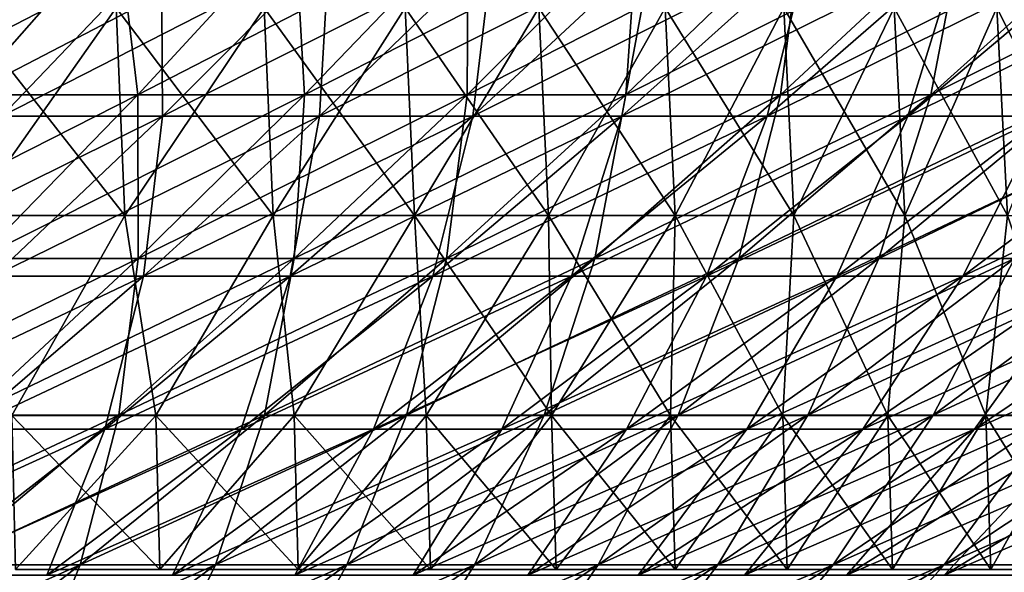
# Model space of a CAD drawing. Header units: millimetres. Extents: x -250 to 250, y 3898 to 4150.
# Tile 422 of 558: x 73 to 92, y 3927 to 3938. Entities that reach past the tile are written whole.
import ezdxf

# ---------------------------------------------------------------- set-up
doc = ezdxf.new("R2010")
doc.units = ezdxf.units.MM
doc.header["$LTSCALE"] = 5.599365
for name, color, linetype in [('10', 7, 'CONTINUOUS'), ('11', 7, 'CONTINUOUS'), ('12', 7, 'CONTINUOUS'), ('2', 7, 'CONTINUOUS'), ('3', 7, 'CONTINUOUS'), ('4', 7, 'CONTINUOUS'), ('5', 7, 'CONTINUOUS'), ('9', 7, 'CONTINUOUS')]:
    doc.layers.add(name, color=color, linetype=linetype)

msp = doc.modelspace()

# ---------------------------------------------------------------- linework, layer by layer
at = {"layer": '10', "color": 7, "linetype": 'Continuous', "true_color": 0xe0f2ff}
for points in [[(72.014, 3934.29, 73.538), (75.03, 3934.29, 70.458), (71.851, 3938.332, 73.372), (72.014, 3934.29, 73.538)], [(71.851, 3938.332, 73.372), (75.03, 3934.29, 70.458), (74.861, 3938.332, 70.299), (71.851, 3938.332, 73.372)], [(75.03, 3934.29, 70.458), (77.915, 3934.29, 67.254), (74.861, 3938.332, 70.299), (75.03, 3934.29, 70.458)], [(74.861, 3938.332, 70.299), (77.915, 3934.29, 67.254), (77.739, 3938.332, 67.102), (74.861, 3938.332, 70.299)], [(77.915, 3934.29, 67.254), (80.663, 3934.29, 63.933), (77.739, 3938.332, 67.102), (77.915, 3934.29, 67.254)], [(77.739, 3938.332, 67.102), (80.663, 3934.29, 63.933), (80.481, 3938.332, 63.788), (77.739, 3938.332, 67.102)], [(80.663, 3934.29, 63.933), (83.269, 3934.29, 60.499), (80.481, 3938.332, 63.788), (80.663, 3934.29, 63.933)], [(80.481, 3938.332, 63.788), (83.269, 3934.29, 60.499), (83.081, 3938.332, 60.362), (80.481, 3938.332, 63.788)], [(83.269, 3934.29, 60.499), (85.73, 3934.29, 56.959), (83.081, 3938.332, 60.362), (83.269, 3934.29, 60.499)], [(83.081, 3938.332, 60.362), (85.73, 3934.29, 56.959), (85.536, 3938.332, 56.83), (83.081, 3938.332, 60.362)], [(85.73, 3934.29, 56.959), (88.04, 3934.29, 53.319), (85.536, 3938.332, 56.83), (85.73, 3934.29, 56.959)], [(85.536, 3938.332, 56.83), (88.04, 3934.29, 53.319), (87.841, 3938.332, 53.198), (85.536, 3938.332, 56.83)], [(88.04, 3934.29, 53.319), (90.195, 3934.29, 49.585), (87.841, 3938.332, 53.198), (88.04, 3934.29, 53.319)], [(87.841, 3938.332, 53.198), (90.195, 3934.29, 49.585), (89.992, 3938.332, 49.473), (87.841, 3938.332, 53.198)], [(90.195, 3934.29, 49.585), (92.192, 3934.29, 45.765), (89.992, 3938.332, 49.473), (90.195, 3934.29, 49.585)], [(89.992, 3938.332, 49.473), (92.192, 3934.29, 45.765), (91.984, 3938.332, 45.661), (89.992, 3938.332, 49.473)], [(92.192, 3934.29, 45.765), (94.028, 3934.29, 41.864), (91.984, 3938.332, 45.661), (92.192, 3934.29, 45.765)], [(91.984, 3938.332, 45.661), (94.028, 3934.29, 41.864), (93.816, 3938.332, 41.769), (91.984, 3938.332, 45.661)], [(72.014, 3934.29, 73.538), (72.832, 3930.4, 72.832), (75.03, 3934.29, 70.458), (72.014, 3934.29, 73.538)], [(72.832, 3930.4, 72.832), (75.635, 3930.4, 69.916), (75.03, 3934.29, 70.458), (72.832, 3930.4, 72.832)], [(75.03, 3934.29, 70.458), (75.635, 3930.4, 69.916), (77.915, 3934.29, 67.254), (75.03, 3934.29, 70.458)], [(75.635, 3930.4, 69.916), (78.322, 3930.4, 66.893), (77.915, 3934.29, 67.254), (75.635, 3930.4, 69.916)], [(77.915, 3934.29, 67.254), (78.322, 3930.4, 66.893), (80.663, 3934.29, 63.933), (77.915, 3934.29, 67.254)], [(78.322, 3930.4, 66.893), (80.888, 3930.4, 63.767), (80.663, 3934.29, 63.933), (78.322, 3930.4, 66.893)], [(80.888, 3930.4, 63.767), (83.329, 3930.4, 60.542), (80.663, 3934.29, 63.933), (80.888, 3930.4, 63.767)], [(80.663, 3934.29, 63.933), (83.329, 3930.4, 60.542), (83.269, 3934.29, 60.499), (80.663, 3934.29, 63.933)], [(83.329, 3930.4, 60.542), (85.641, 3930.4, 57.224), (83.269, 3934.29, 60.499), (83.329, 3930.4, 60.542)], [(83.269, 3934.29, 60.499), (85.641, 3930.4, 57.224), (85.73, 3934.29, 56.959), (83.269, 3934.29, 60.499)], [(85.641, 3930.4, 57.224), (87.822, 3930.4, 53.817), (85.73, 3934.29, 56.959), (85.641, 3930.4, 57.224)], [(85.73, 3934.29, 56.959), (87.822, 3930.4, 53.817), (88.04, 3934.29, 53.319), (85.73, 3934.29, 56.959)], [(87.822, 3930.4, 53.817), (89.867, 3930.4, 50.328), (88.04, 3934.29, 53.319), (87.822, 3930.4, 53.817)], [(88.04, 3934.29, 53.319), (89.867, 3930.4, 50.328), (90.195, 3934.29, 49.585), (88.04, 3934.29, 53.319)], [(89.867, 3930.4, 50.328), (91.774, 3930.4, 46.761), (90.195, 3934.29, 49.585), (89.867, 3930.4, 50.328)], [(90.195, 3934.29, 49.585), (91.774, 3930.4, 46.761), (92.192, 3934.29, 45.765), (90.195, 3934.29, 49.585)], [(91.774, 3930.4, 46.761), (93.539, 3930.4, 43.122), (92.192, 3934.29, 45.765), (91.774, 3930.4, 46.761)]]:
    msp.add_3dface(points, dxfattribs=at)
at = {"layer": '11', "color": 7, "linetype": 'Continuous', "true_color": 0xe0f2ff}
for points in [[(72.832, 3930.4, -72.832), (75.635, 3930.4, -69.916), (72.906, 3927.4, -72.906), (72.832, 3930.4, -72.832)], [(72.906, 3927.4, -72.906), (75.635, 3930.4, -69.916), (75.712, 3927.4, -69.988), (72.906, 3927.4, -72.906)], [(75.635, 3930.4, -69.916), (78.322, 3930.4, -66.893), (75.712, 3927.4, -69.988), (75.635, 3930.4, -69.916)], [(75.712, 3927.4, -69.988), (78.322, 3930.4, -66.893), (78.401, 3927.4, -66.961), (75.712, 3927.4, -69.988)], [(78.322, 3930.4, -66.893), (80.888, 3930.4, -63.767), (78.401, 3927.4, -66.961), (78.322, 3930.4, -66.893)], [(78.401, 3927.4, -66.961), (80.888, 3930.4, -63.767), (80.97, 3927.4, -63.832), (78.401, 3927.4, -66.961)], [(80.888, 3930.4, -63.767), (83.329, 3930.4, -60.542), (80.97, 3927.4, -63.832), (80.888, 3930.4, -63.767)], [(80.97, 3927.4, -63.832), (83.329, 3930.4, -60.542), (83.414, 3927.4, -60.603), (80.97, 3927.4, -63.832)], [(83.329, 3930.4, -60.542), (85.641, 3930.4, -57.224), (83.414, 3927.4, -60.603), (83.329, 3930.4, -60.542)], [(83.414, 3927.4, -60.603), (85.641, 3930.4, -57.224), (85.728, 3927.4, -57.282), (83.414, 3927.4, -60.603)], [(85.641, 3930.4, -57.224), (87.822, 3930.4, -53.817), (85.728, 3927.4, -57.282), (85.641, 3930.4, -57.224)], [(85.728, 3927.4, -57.282), (87.822, 3930.4, -53.817), (87.911, 3927.4, -53.872), (85.728, 3927.4, -57.282)], [(87.822, 3930.4, -53.817), (89.867, 3930.4, -50.328), (87.911, 3927.4, -53.872), (87.822, 3930.4, -53.817)], [(87.911, 3927.4, -53.872), (89.867, 3930.4, -50.328), (89.958, 3927.4, -50.379), (87.911, 3927.4, -53.872)], [(89.867, 3930.4, -50.328), (91.774, 3930.4, -46.761), (89.958, 3927.4, -50.379), (89.867, 3930.4, -50.328)], [(89.958, 3927.4, -50.379), (91.774, 3930.4, -46.761), (91.867, 3927.4, -46.809), (89.958, 3927.4, -50.379)], [(91.774, 3930.4, -46.761), (93.539, 3930.4, -43.122), (91.867, 3927.4, -46.809), (91.774, 3930.4, -46.761)], [(91.867, 3927.4, -46.809), (93.539, 3930.4, -43.122), (93.634, 3927.4, -43.166), (91.867, 3927.4, -46.809)]]:
    msp.add_3dface(points, dxfattribs=at)
at = {"layer": '12', "color": 7, "linetype": 'Continuous', "true_color": 0xe0f2ff}
for points in [[(74.861, 3938.332, -70.299), (72.014, 3934.29, -73.538), (71.851, 3938.332, -73.372), (74.861, 3938.332, -70.299)], [(75.03, 3934.29, -70.458), (72.014, 3934.29, -73.538), (74.861, 3938.332, -70.299), (75.03, 3934.29, -70.458)], [(77.739, 3938.332, -67.102), (75.03, 3934.29, -70.458), (74.861, 3938.332, -70.299), (77.739, 3938.332, -67.102)], [(77.915, 3934.29, -67.254), (75.03, 3934.29, -70.458), (77.739, 3938.332, -67.102), (77.915, 3934.29, -67.254)], [(80.481, 3938.332, -63.788), (77.915, 3934.29, -67.254), (77.739, 3938.332, -67.102), (80.481, 3938.332, -63.788)], [(80.663, 3934.29, -63.933), (77.915, 3934.29, -67.254), (80.481, 3938.332, -63.788), (80.663, 3934.29, -63.933)], [(83.081, 3938.332, -60.362), (80.663, 3934.29, -63.933), (80.481, 3938.332, -63.788), (83.081, 3938.332, -60.362)], [(83.269, 3934.29, -60.499), (80.663, 3934.29, -63.933), (83.081, 3938.332, -60.362), (83.269, 3934.29, -60.499)], [(85.536, 3938.332, -56.83), (83.269, 3934.29, -60.499), (83.081, 3938.332, -60.362), (85.536, 3938.332, -56.83)], [(85.73, 3934.29, -56.959), (83.269, 3934.29, -60.499), (85.536, 3938.332, -56.83), (85.73, 3934.29, -56.959)], [(87.841, 3938.332, -53.198), (85.73, 3934.29, -56.959), (85.536, 3938.332, -56.83), (87.841, 3938.332, -53.198)], [(88.04, 3934.29, -53.319), (85.73, 3934.29, -56.959), (87.841, 3938.332, -53.198), (88.04, 3934.29, -53.319)], [(89.992, 3938.332, -49.473), (88.04, 3934.29, -53.319), (87.841, 3938.332, -53.198), (89.992, 3938.332, -49.473)], [(90.195, 3934.29, -49.585), (88.04, 3934.29, -53.319), (89.992, 3938.332, -49.473), (90.195, 3934.29, -49.585)], [(91.984, 3938.332, -45.661), (90.195, 3934.29, -49.585), (89.992, 3938.332, -49.473), (91.984, 3938.332, -45.661)], [(92.192, 3934.29, -45.765), (90.195, 3934.29, -49.585), (91.984, 3938.332, -45.661), (92.192, 3934.29, -45.765)], [(93.816, 3938.332, -41.769), (92.192, 3934.29, -45.765), (91.984, 3938.332, -45.661), (93.816, 3938.332, -41.769)], [(75.03, 3934.29, -70.458), (72.832, 3930.4, -72.832), (72.014, 3934.29, -73.538), (75.03, 3934.29, -70.458)], [(75.635, 3930.4, -69.916), (72.832, 3930.4, -72.832), (75.03, 3934.29, -70.458), (75.635, 3930.4, -69.916)], [(77.915, 3934.29, -67.254), (75.635, 3930.4, -69.916), (75.03, 3934.29, -70.458), (77.915, 3934.29, -67.254)], [(78.322, 3930.4, -66.893), (75.635, 3930.4, -69.916), (77.915, 3934.29, -67.254), (78.322, 3930.4, -66.893)], [(80.663, 3934.29, -63.933), (78.322, 3930.4, -66.893), (77.915, 3934.29, -67.254), (80.663, 3934.29, -63.933)], [(80.888, 3930.4, -63.767), (78.322, 3930.4, -66.893), (80.663, 3934.29, -63.933), (80.888, 3930.4, -63.767)], [(83.269, 3934.29, -60.499), (80.888, 3930.4, -63.767), (80.663, 3934.29, -63.933), (83.269, 3934.29, -60.499)], [(83.329, 3930.4, -60.542), (80.888, 3930.4, -63.767), (83.269, 3934.29, -60.499), (83.329, 3930.4, -60.542)], [(85.73, 3934.29, -56.959), (83.329, 3930.4, -60.542), (83.269, 3934.29, -60.499), (85.73, 3934.29, -56.959)], [(85.641, 3930.4, -57.224), (83.329, 3930.4, -60.542), (85.73, 3934.29, -56.959), (85.641, 3930.4, -57.224)], [(87.822, 3930.4, -53.817), (85.641, 3930.4, -57.224), (85.73, 3934.29, -56.959), (87.822, 3930.4, -53.817)], [(88.04, 3934.29, -53.319), (87.822, 3930.4, -53.817), (85.73, 3934.29, -56.959), (88.04, 3934.29, -53.319)], [(89.867, 3930.4, -50.328), (87.822, 3930.4, -53.817), (88.04, 3934.29, -53.319), (89.867, 3930.4, -50.328)], [(90.195, 3934.29, -49.585), (89.867, 3930.4, -50.328), (88.04, 3934.29, -53.319), (90.195, 3934.29, -49.585)], [(91.774, 3930.4, -46.761), (89.867, 3930.4, -50.328), (90.195, 3934.29, -49.585), (91.774, 3930.4, -46.761)], [(92.192, 3934.29, -45.765), (91.774, 3930.4, -46.761), (90.195, 3934.29, -49.585), (92.192, 3934.29, -45.765)], [(93.539, 3930.4, -43.122), (91.774, 3930.4, -46.761), (92.192, 3934.29, -45.765), (93.539, 3930.4, -43.122)]]:
    msp.add_3dface(points, dxfattribs=at)
at = {"layer": '2', "color": 251, "linetype": 'Continuous', "true_color": 0x504f50}
for points in [[(71.972, 3936.64, -108.616), (68.593, 3936.64, -110.781), (74.888, 3939.955, -113.018), (71.972, 3936.64, -108.616)], [(74.888, 3939.955, -113.018), (68.593, 3936.64, -110.781), (71.372, 3939.955, -115.27), (74.888, 3939.955, -113.018)], [(75.282, 3936.64, -106.348), (71.972, 3936.64, -108.616), (78.333, 3939.955, -110.658), (75.282, 3936.64, -106.348)], [(78.333, 3939.955, -110.658), (71.972, 3936.64, -108.616), (74.888, 3939.955, -113.018), (78.333, 3939.955, -110.658)], [(78.522, 3936.64, -103.979), (75.282, 3936.64, -106.348), (81.704, 3939.955, -108.193), (78.522, 3936.64, -103.979)], [(81.704, 3939.955, -108.193), (75.282, 3936.64, -106.348), (78.333, 3939.955, -110.658), (81.704, 3939.955, -108.193)], [(81.686, 3936.64, -101.512), (78.522, 3936.64, -103.979), (84.997, 3939.955, -105.626), (81.686, 3936.64, -101.512)], [(84.997, 3939.955, -105.626), (78.522, 3936.64, -103.979), (81.704, 3939.955, -108.193), (84.997, 3939.955, -105.626)], [(84.774, 3936.64, -98.948), (81.686, 3936.64, -101.512), (88.209, 3939.955, -102.958), (84.774, 3936.64, -98.948)], [(88.209, 3939.955, -102.958), (81.686, 3936.64, -101.512), (84.997, 3939.955, -105.626), (88.209, 3939.955, -102.958)], [(87.781, 3936.64, -96.291), (84.774, 3936.64, -98.948), (91.338, 3939.955, -100.193), (87.781, 3936.64, -96.291)], [(91.338, 3939.955, -100.193), (84.774, 3936.64, -98.948), (88.209, 3939.955, -102.958), (91.338, 3939.955, -100.193)], [(90.704, 3936.64, -93.542), (87.781, 3936.64, -96.291), (94.38, 3939.955, -97.333), (90.704, 3936.64, -93.542)], [(94.38, 3939.955, -97.333), (87.781, 3936.64, -96.291), (91.338, 3939.955, -100.193), (94.38, 3939.955, -97.333)], [(93.542, 3936.64, -90.704), (90.704, 3936.64, -93.542), (97.333, 3939.955, -94.38), (93.542, 3936.64, -90.704)], [(97.333, 3939.955, -94.38), (90.704, 3936.64, -93.542), (94.38, 3939.955, -97.333), (97.333, 3939.955, -94.38)], [(72.185, 3933.457, -101.972), (69.01, 3933.457, -104.147), (75.282, 3936.64, -106.348), (72.185, 3933.457, -101.972)], [(75.282, 3936.64, -106.348), (69.01, 3933.457, -104.147), (71.972, 3936.64, -108.616), (75.282, 3936.64, -106.348)], [(75.291, 3933.457, -99.701), (72.185, 3933.457, -101.972), (78.522, 3936.64, -103.979), (75.291, 3933.457, -99.701)], [(78.522, 3936.64, -103.979), (72.185, 3933.457, -101.972), (75.282, 3936.64, -106.348), (78.522, 3936.64, -103.979)], [(78.325, 3933.457, -97.335), (75.291, 3933.457, -99.701), (81.686, 3936.64, -101.512), (78.325, 3933.457, -97.335)], [(81.686, 3936.64, -101.512), (75.291, 3933.457, -99.701), (78.522, 3936.64, -103.979), (81.686, 3936.64, -101.512)], [(81.285, 3933.457, -94.877), (78.325, 3933.457, -97.335), (84.774, 3936.64, -98.948), (81.285, 3933.457, -94.877)], [(84.774, 3936.64, -98.948), (78.325, 3933.457, -97.335), (81.686, 3936.64, -101.512), (84.774, 3936.64, -98.948)], [(84.169, 3933.457, -92.329), (81.285, 3933.457, -94.877), (87.781, 3936.64, -96.291), (84.169, 3933.457, -92.329)], [(87.781, 3936.64, -96.291), (81.285, 3933.457, -94.877), (84.774, 3936.64, -98.948), (87.781, 3936.64, -96.291)], [(86.972, 3933.457, -89.693), (84.169, 3933.457, -92.329), (90.704, 3936.64, -93.542), (86.972, 3933.457, -89.693)], [(90.704, 3936.64, -93.542), (84.169, 3933.457, -92.329), (87.781, 3936.64, -96.291), (90.704, 3936.64, -93.542)], [(89.693, 3933.457, -86.972), (86.972, 3933.457, -89.693), (93.542, 3936.64, -90.704), (89.693, 3933.457, -86.972)], [(93.542, 3936.64, -90.704), (86.972, 3933.457, -89.693), (90.704, 3936.64, -93.542), (93.542, 3936.64, -90.704)], [(92.329, 3933.457, -84.169), (89.693, 3933.457, -86.972), (96.291, 3936.64, -87.781), (92.329, 3933.457, -84.169)], [(96.291, 3936.64, -87.781), (89.693, 3933.457, -86.972), (93.542, 3936.64, -90.704), (96.291, 3936.64, -87.781)], [(72.013, 3930.408, -95.36), (69.042, 3930.408, -97.533), (75.291, 3933.457, -99.701), (72.013, 3930.408, -95.36)], [(75.291, 3933.457, -99.701), (69.042, 3930.408, -97.533), (72.185, 3933.457, -101.972), (75.291, 3933.457, -99.701)], [(74.915, 3930.408, -93.097), (72.013, 3930.408, -95.36), (78.325, 3933.457, -97.335), (74.915, 3930.408, -93.097)], [(78.325, 3933.457, -97.335), (72.013, 3930.408, -95.36), (75.291, 3933.457, -99.701), (78.325, 3933.457, -97.335)], [(77.747, 3930.408, -90.746), (74.915, 3930.408, -93.097), (81.285, 3933.457, -94.877), (77.747, 3930.408, -90.746)], [(81.285, 3933.457, -94.877), (74.915, 3930.408, -93.097), (78.325, 3933.457, -97.335), (81.285, 3933.457, -94.877)], [(80.504, 3930.408, -88.309), (77.747, 3930.408, -90.746), (84.169, 3933.457, -92.329), (80.504, 3930.408, -88.309)], [(84.169, 3933.457, -92.329), (77.747, 3930.408, -90.746), (81.285, 3933.457, -94.877), (84.169, 3933.457, -92.329)], [(83.186, 3930.408, -85.788), (80.504, 3930.408, -88.309), (86.972, 3933.457, -89.693), (83.186, 3930.408, -85.788)], [(86.972, 3933.457, -89.693), (80.504, 3930.408, -88.309), (84.169, 3933.457, -92.329), (86.972, 3933.457, -89.693)], [(85.788, 3930.408, -83.186), (83.186, 3930.408, -85.788), (89.693, 3933.457, -86.972), (85.788, 3930.408, -83.186)], [(89.693, 3933.457, -86.972), (83.186, 3930.408, -85.788), (86.972, 3933.457, -89.693), (89.693, 3933.457, -86.972)], [(88.309, 3930.408, -80.504), (85.788, 3930.408, -83.186), (92.329, 3933.457, -84.169), (88.309, 3930.408, -80.504)], [(92.329, 3933.457, -84.169), (85.788, 3930.408, -83.186), (89.693, 3933.457, -86.972), (92.329, 3933.457, -84.169)], [(90.746, 3930.408, -77.747), (88.309, 3930.408, -80.504), (94.877, 3933.457, -81.285), (90.746, 3930.408, -77.747)], [(94.877, 3933.457, -81.285), (88.309, 3930.408, -80.504), (92.329, 3933.457, -84.169), (94.877, 3933.457, -81.285)], [(93.097, 3930.408, -74.915), (90.746, 3930.408, -77.747), (97.335, 3933.457, -78.325), (93.097, 3930.408, -74.915)], [(97.335, 3933.457, -78.325), (90.746, 3930.408, -77.747), (94.877, 3933.457, -81.285), (97.335, 3933.457, -78.325)], [(71.459, 3927.496, -88.802), (68.69, 3927.496, -90.961), (74.915, 3930.408, -93.097), (71.459, 3927.496, -88.802)], [(74.915, 3930.408, -93.097), (68.69, 3927.496, -90.961), (72.013, 3930.408, -95.36), (74.915, 3930.408, -93.097)], [(74.16, 3927.496, -86.559), (71.459, 3927.496, -88.802), (77.747, 3930.408, -90.746), (74.16, 3927.496, -86.559)], [(77.747, 3930.408, -90.746), (71.459, 3927.496, -88.802), (74.915, 3930.408, -93.097), (77.747, 3930.408, -90.746)], [(76.79, 3927.496, -84.235), (74.16, 3927.496, -86.559), (80.504, 3930.408, -88.309), (76.79, 3927.496, -84.235)], [(80.504, 3930.408, -88.309), (74.16, 3927.496, -86.559), (77.747, 3930.408, -90.746), (80.504, 3930.408, -88.309)], [(79.348, 3927.496, -81.83), (76.79, 3927.496, -84.235), (83.186, 3930.408, -85.788), (79.348, 3927.496, -81.83)], [(83.186, 3930.408, -85.788), (76.79, 3927.496, -84.235), (80.504, 3930.408, -88.309), (83.186, 3930.408, -85.788)], [(81.83, 3927.496, -79.348), (79.348, 3927.496, -81.83), (85.788, 3930.408, -83.186), (81.83, 3927.496, -79.348)], [(85.788, 3930.408, -83.186), (79.348, 3927.496, -81.83), (83.186, 3930.408, -85.788), (85.788, 3930.408, -83.186)], [(84.235, 3927.496, -76.79), (81.83, 3927.496, -79.348), (88.309, 3930.408, -80.504), (84.235, 3927.496, -76.79)], [(88.309, 3930.408, -80.504), (81.83, 3927.496, -79.348), (85.788, 3930.408, -83.186), (88.309, 3930.408, -80.504)], [(86.559, 3927.496, -74.16), (84.235, 3927.496, -76.79), (90.746, 3930.408, -77.747), (86.559, 3927.496, -74.16)], [(90.746, 3930.408, -77.747), (84.235, 3927.496, -76.79), (88.309, 3930.408, -80.504), (90.746, 3930.408, -77.747)], [(88.802, 3927.496, -71.459), (86.559, 3927.496, -74.16), (93.097, 3930.408, -74.915), (88.802, 3927.496, -71.459)], [(93.097, 3930.408, -74.915), (86.559, 3927.496, -74.16), (90.746, 3930.408, -77.747), (93.097, 3930.408, -74.915)], [(90.961, 3927.496, -68.69), (88.802, 3927.496, -71.459), (95.36, 3930.408, -72.013), (90.961, 3927.496, -68.69)], [(95.36, 3930.408, -72.013), (88.802, 3927.496, -71.459), (93.097, 3930.408, -74.915), (95.36, 3930.408, -72.013)], [(93.033, 3927.496, -65.857), (90.961, 3927.496, -68.69), (97.533, 3930.408, -69.042), (93.033, 3927.496, -65.857)], [(97.533, 3930.408, -69.042), (90.961, 3927.496, -68.69), (95.36, 3930.408, -72.013), (97.533, 3930.408, -69.042)], [(70.526, 3924.723, -82.319), (67.958, 3924.723, -84.451), (74.16, 3927.496, -86.559), (70.526, 3924.723, -82.319)], [(74.16, 3927.496, -86.559), (67.958, 3924.723, -84.451), (71.459, 3927.496, -88.802), (74.16, 3927.496, -86.559)], [(73.028, 3924.723, -80.108), (70.526, 3924.723, -82.319), (76.79, 3927.496, -84.235), (73.028, 3924.723, -80.108)], [(76.79, 3927.496, -84.235), (70.526, 3924.723, -82.319), (74.16, 3927.496, -86.559), (76.79, 3927.496, -84.235)], [(75.46, 3924.723, -77.821), (73.028, 3924.723, -80.108), (79.348, 3927.496, -81.83), (75.46, 3924.723, -77.821)], [(79.348, 3927.496, -81.83), (73.028, 3924.723, -80.108), (76.79, 3927.496, -84.235), (79.348, 3927.496, -81.83)], [(77.821, 3924.723, -75.46), (75.46, 3924.723, -77.821), (81.83, 3927.496, -79.348), (77.821, 3924.723, -75.46)], [(81.83, 3927.496, -79.348), (75.46, 3924.723, -77.821), (79.348, 3927.496, -81.83), (81.83, 3927.496, -79.348)], [(80.108, 3924.723, -73.028), (77.821, 3924.723, -75.46), (84.235, 3927.496, -76.79), (80.108, 3924.723, -73.028)], [(84.235, 3927.496, -76.79), (77.821, 3924.723, -75.46), (81.83, 3927.496, -79.348), (84.235, 3927.496, -76.79)], [(82.319, 3924.723, -70.526), (80.108, 3924.723, -73.028), (86.559, 3927.496, -74.16), (82.319, 3924.723, -70.526)], [(86.559, 3927.496, -74.16), (80.108, 3924.723, -73.028), (84.235, 3927.496, -76.79), (86.559, 3927.496, -74.16)], [(84.451, 3924.723, -67.958), (82.319, 3924.723, -70.526), (88.802, 3927.496, -71.459), (84.451, 3924.723, -67.958)], [(88.802, 3927.496, -71.459), (82.319, 3924.723, -70.526), (86.559, 3927.496, -74.16), (88.802, 3927.496, -71.459)], [(86.504, 3924.723, -65.325), (84.451, 3924.723, -67.958), (90.961, 3927.496, -68.69), (86.504, 3924.723, -65.325)], [(90.961, 3927.496, -68.69), (84.451, 3924.723, -67.958), (88.802, 3927.496, -71.459), (90.961, 3927.496, -68.69)], [(88.475, 3924.723, -62.63), (86.504, 3924.723, -65.325), (93.033, 3927.496, -65.857), (88.475, 3924.723, -62.63)], [(93.033, 3927.496, -65.857), (86.504, 3924.723, -65.325), (90.961, 3927.496, -68.69), (93.033, 3927.496, -65.857)], [(90.362, 3924.723, -59.876), (88.475, 3924.723, -62.63), (95.017, 3927.496, -62.96), (90.362, 3924.723, -59.876)], [(95.017, 3927.496, -62.96), (88.475, 3924.723, -62.63), (93.033, 3927.496, -65.857), (95.017, 3927.496, -62.96)], [(92.163, 3924.723, -57.065), (90.362, 3924.723, -59.876), (96.91, 3927.496, -60.004), (92.163, 3924.723, -57.065)], [(96.91, 3927.496, -60.004), (90.362, 3924.723, -59.876), (95.017, 3927.496, -62.96), (96.91, 3927.496, -60.004)]]:
    msp.add_3dface(points, dxfattribs=at)
at = {"layer": '3', "color": 251, "linetype": 'Continuous', "true_color": 0x504f50}
for points in [[(71.372, 3939.955, 115.27), (71.972, 3936.64, 108.616), (74.888, 3939.955, 113.018), (71.372, 3939.955, 115.27)], [(71.972, 3936.64, 108.616), (75.282, 3936.64, 106.348), (74.888, 3939.955, 113.018), (71.972, 3936.64, 108.616)], [(74.888, 3939.955, 113.018), (75.282, 3936.64, 106.348), (78.333, 3939.955, 110.658), (74.888, 3939.955, 113.018)], [(75.282, 3936.64, 106.348), (78.522, 3936.64, 103.979), (78.333, 3939.955, 110.658), (75.282, 3936.64, 106.348)], [(78.333, 3939.955, 110.658), (78.522, 3936.64, 103.979), (81.704, 3939.955, 108.193), (78.333, 3939.955, 110.658)], [(78.522, 3936.64, 103.979), (81.686, 3936.64, 101.512), (81.704, 3939.955, 108.193), (78.522, 3936.64, 103.979)], [(81.686, 3936.64, 101.512), (84.774, 3936.64, 98.948), (84.997, 3939.955, 105.626), (81.686, 3936.64, 101.512)], [(81.704, 3939.955, 108.193), (81.686, 3936.64, 101.512), (84.997, 3939.955, 105.626), (81.704, 3939.955, 108.193)], [(84.774, 3936.64, 98.948), (87.781, 3936.64, 96.291), (88.209, 3939.955, 102.958), (84.774, 3936.64, 98.948)], [(84.997, 3939.955, 105.626), (84.774, 3936.64, 98.948), (88.209, 3939.955, 102.958), (84.997, 3939.955, 105.626)], [(87.781, 3936.64, 96.291), (90.704, 3936.64, 93.542), (91.338, 3939.955, 100.193), (87.781, 3936.64, 96.291)], [(88.209, 3939.955, 102.958), (87.781, 3936.64, 96.291), (91.338, 3939.955, 100.193), (88.209, 3939.955, 102.958)], [(90.704, 3936.64, 93.542), (93.542, 3936.64, 90.704), (94.38, 3939.955, 97.333), (90.704, 3936.64, 93.542)], [(91.338, 3939.955, 100.193), (90.704, 3936.64, 93.542), (94.38, 3939.955, 97.333), (91.338, 3939.955, 100.193)], [(71.972, 3936.64, 108.616), (72.185, 3933.457, 101.972), (75.282, 3936.64, 106.348), (71.972, 3936.64, 108.616)], [(72.185, 3933.457, 101.972), (75.291, 3933.457, 99.701), (75.282, 3936.64, 106.348), (72.185, 3933.457, 101.972)], [(75.282, 3936.64, 106.348), (75.291, 3933.457, 99.701), (78.522, 3936.64, 103.979), (75.282, 3936.64, 106.348)], [(75.291, 3933.457, 99.701), (78.325, 3933.457, 97.335), (78.522, 3936.64, 103.979), (75.291, 3933.457, 99.701)], [(78.325, 3933.457, 97.335), (81.285, 3933.457, 94.877), (81.686, 3936.64, 101.512), (78.325, 3933.457, 97.335)], [(78.522, 3936.64, 103.979), (78.325, 3933.457, 97.335), (81.686, 3936.64, 101.512), (78.522, 3936.64, 103.979)], [(81.285, 3933.457, 94.877), (84.169, 3933.457, 92.329), (84.774, 3936.64, 98.948), (81.285, 3933.457, 94.877)], [(81.686, 3936.64, 101.512), (81.285, 3933.457, 94.877), (84.774, 3936.64, 98.948), (81.686, 3936.64, 101.512)], [(84.169, 3933.457, 92.329), (86.972, 3933.457, 89.693), (87.781, 3936.64, 96.291), (84.169, 3933.457, 92.329)], [(84.774, 3936.64, 98.948), (84.169, 3933.457, 92.329), (87.781, 3936.64, 96.291), (84.774, 3936.64, 98.948)], [(86.972, 3933.457, 89.693), (89.693, 3933.457, 86.972), (90.704, 3936.64, 93.542), (86.972, 3933.457, 89.693)], [(87.781, 3936.64, 96.291), (86.972, 3933.457, 89.693), (90.704, 3936.64, 93.542), (87.781, 3936.64, 96.291)], [(89.693, 3933.457, 86.972), (92.329, 3933.457, 84.169), (93.542, 3936.64, 90.704), (89.693, 3933.457, 86.972)], [(90.704, 3936.64, 93.542), (89.693, 3933.457, 86.972), (93.542, 3936.64, 90.704), (90.704, 3936.64, 93.542)], [(72.013, 3930.408, 95.36), (74.915, 3930.408, 93.097), (75.291, 3933.457, 99.701), (72.013, 3930.408, 95.36)], [(72.185, 3933.457, 101.972), (72.013, 3930.408, 95.36), (75.291, 3933.457, 99.701), (72.185, 3933.457, 101.972)], [(74.915, 3930.408, 93.097), (77.747, 3930.408, 90.746), (78.325, 3933.457, 97.335), (74.915, 3930.408, 93.097)], [(75.291, 3933.457, 99.701), (74.915, 3930.408, 93.097), (78.325, 3933.457, 97.335), (75.291, 3933.457, 99.701)], [(77.747, 3930.408, 90.746), (80.504, 3930.408, 88.309), (81.285, 3933.457, 94.877), (77.747, 3930.408, 90.746)], [(78.325, 3933.457, 97.335), (77.747, 3930.408, 90.746), (81.285, 3933.457, 94.877), (78.325, 3933.457, 97.335)], [(80.504, 3930.408, 88.309), (83.186, 3930.408, 85.788), (84.169, 3933.457, 92.329), (80.504, 3930.408, 88.309)], [(81.285, 3933.457, 94.877), (80.504, 3930.408, 88.309), (84.169, 3933.457, 92.329), (81.285, 3933.457, 94.877)], [(83.186, 3930.408, 85.788), (85.788, 3930.408, 83.186), (86.972, 3933.457, 89.693), (83.186, 3930.408, 85.788)], [(84.169, 3933.457, 92.329), (83.186, 3930.408, 85.788), (86.972, 3933.457, 89.693), (84.169, 3933.457, 92.329)], [(85.788, 3930.408, 83.186), (88.309, 3930.408, 80.504), (89.693, 3933.457, 86.972), (85.788, 3930.408, 83.186)], [(86.972, 3933.457, 89.693), (85.788, 3930.408, 83.186), (89.693, 3933.457, 86.972), (86.972, 3933.457, 89.693)], [(88.309, 3930.408, 80.504), (90.746, 3930.408, 77.747), (92.329, 3933.457, 84.169), (88.309, 3930.408, 80.504)], [(89.693, 3933.457, 86.972), (88.309, 3930.408, 80.504), (92.329, 3933.457, 84.169), (89.693, 3933.457, 86.972)], [(90.746, 3930.408, 77.747), (93.097, 3930.408, 74.915), (94.877, 3933.457, 81.285), (90.746, 3930.408, 77.747)], [(92.329, 3933.457, 84.169), (90.746, 3930.408, 77.747), (94.877, 3933.457, 81.285), (92.329, 3933.457, 84.169)], [(71.459, 3927.496, 88.802), (74.16, 3927.496, 86.559), (74.915, 3930.408, 93.097), (71.459, 3927.496, 88.802)], [(72.013, 3930.408, 95.36), (71.459, 3927.496, 88.802), (74.915, 3930.408, 93.097), (72.013, 3930.408, 95.36)], [(74.16, 3927.496, 86.559), (76.79, 3927.496, 84.235), (77.747, 3930.408, 90.746), (74.16, 3927.496, 86.559)], [(74.915, 3930.408, 93.097), (74.16, 3927.496, 86.559), (77.747, 3930.408, 90.746), (74.915, 3930.408, 93.097)], [(76.79, 3927.496, 84.235), (79.348, 3927.496, 81.83), (80.504, 3930.408, 88.309), (76.79, 3927.496, 84.235)], [(77.747, 3930.408, 90.746), (76.79, 3927.496, 84.235), (80.504, 3930.408, 88.309), (77.747, 3930.408, 90.746)], [(79.348, 3927.496, 81.83), (81.83, 3927.496, 79.348), (83.186, 3930.408, 85.788), (79.348, 3927.496, 81.83)], [(80.504, 3930.408, 88.309), (79.348, 3927.496, 81.83), (83.186, 3930.408, 85.788), (80.504, 3930.408, 88.309)], [(81.83, 3927.496, 79.348), (84.235, 3927.496, 76.79), (85.788, 3930.408, 83.186), (81.83, 3927.496, 79.348)], [(83.186, 3930.408, 85.788), (81.83, 3927.496, 79.348), (85.788, 3930.408, 83.186), (83.186, 3930.408, 85.788)], [(84.235, 3927.496, 76.79), (86.559, 3927.496, 74.16), (88.309, 3930.408, 80.504), (84.235, 3927.496, 76.79)], [(85.788, 3930.408, 83.186), (84.235, 3927.496, 76.79), (88.309, 3930.408, 80.504), (85.788, 3930.408, 83.186)], [(86.559, 3927.496, 74.16), (88.802, 3927.496, 71.459), (90.746, 3930.408, 77.747), (86.559, 3927.496, 74.16)], [(88.309, 3930.408, 80.504), (86.559, 3927.496, 74.16), (90.746, 3930.408, 77.747), (88.309, 3930.408, 80.504)], [(88.802, 3927.496, 71.459), (90.961, 3927.496, 68.69), (93.097, 3930.408, 74.915), (88.802, 3927.496, 71.459)], [(90.746, 3930.408, 77.747), (88.802, 3927.496, 71.459), (93.097, 3930.408, 74.915), (90.746, 3930.408, 77.747)], [(90.961, 3927.496, 68.69), (93.033, 3927.496, 65.857), (95.36, 3930.408, 72.013), (90.961, 3927.496, 68.69)], [(93.097, 3930.408, 74.915), (90.961, 3927.496, 68.69), (95.36, 3930.408, 72.013), (93.097, 3930.408, 74.915)], [(70.526, 3924.723, 82.319), (73.028, 3924.723, 80.108), (74.16, 3927.496, 86.559), (70.526, 3924.723, 82.319)], [(71.459, 3927.496, 88.802), (70.526, 3924.723, 82.319), (74.16, 3927.496, 86.559), (71.459, 3927.496, 88.802)], [(73.028, 3924.723, 80.108), (75.46, 3924.723, 77.821), (76.79, 3927.496, 84.235), (73.028, 3924.723, 80.108)], [(74.16, 3927.496, 86.559), (73.028, 3924.723, 80.108), (76.79, 3927.496, 84.235), (74.16, 3927.496, 86.559)], [(75.46, 3924.723, 77.821), (77.821, 3924.723, 75.46), (79.348, 3927.496, 81.83), (75.46, 3924.723, 77.821)], [(76.79, 3927.496, 84.235), (75.46, 3924.723, 77.821), (79.348, 3927.496, 81.83), (76.79, 3927.496, 84.235)], [(77.821, 3924.723, 75.46), (80.108, 3924.723, 73.028), (81.83, 3927.496, 79.348), (77.821, 3924.723, 75.46)], [(79.348, 3927.496, 81.83), (77.821, 3924.723, 75.46), (81.83, 3927.496, 79.348), (79.348, 3927.496, 81.83)], [(80.108, 3924.723, 73.028), (82.319, 3924.723, 70.526), (84.235, 3927.496, 76.79), (80.108, 3924.723, 73.028)], [(81.83, 3927.496, 79.348), (80.108, 3924.723, 73.028), (84.235, 3927.496, 76.79), (81.83, 3927.496, 79.348)], [(82.319, 3924.723, 70.526), (84.451, 3924.723, 67.958), (86.559, 3927.496, 74.16), (82.319, 3924.723, 70.526)], [(84.235, 3927.496, 76.79), (82.319, 3924.723, 70.526), (86.559, 3927.496, 74.16), (84.235, 3927.496, 76.79)], [(84.451, 3924.723, 67.958), (86.504, 3924.723, 65.325), (88.802, 3927.496, 71.459), (84.451, 3924.723, 67.958)], [(86.559, 3927.496, 74.16), (84.451, 3924.723, 67.958), (88.802, 3927.496, 71.459), (86.559, 3927.496, 74.16)], [(86.504, 3924.723, 65.325), (88.475, 3924.723, 62.63), (90.961, 3927.496, 68.69), (86.504, 3924.723, 65.325)], [(88.802, 3927.496, 71.459), (86.504, 3924.723, 65.325), (90.961, 3927.496, 68.69), (88.802, 3927.496, 71.459)], [(88.475, 3924.723, 62.63), (90.362, 3924.723, 59.876), (93.033, 3927.496, 65.857), (88.475, 3924.723, 62.63)], [(90.961, 3927.496, 68.69), (88.475, 3924.723, 62.63), (93.033, 3927.496, 65.857), (90.961, 3927.496, 68.69)], [(90.362, 3924.723, 59.876), (92.163, 3924.723, 57.065), (95.017, 3927.496, 62.96), (90.362, 3924.723, 59.876)], [(93.033, 3927.496, 65.857), (90.362, 3924.723, 59.876), (95.017, 3927.496, 62.96), (93.033, 3927.496, 65.857)]]:
    msp.add_3dface(points, dxfattribs=at)
at = {"layer": '4', "color": 155, "linetype": 'Continuous', "true_color": 0x4a708c}
for points in [[(72.637, 3936.227, 102.611), (69.443, 3936.227, 104.8), (75.744, 3939.482, 107), (72.637, 3936.227, 102.611)], [(75.744, 3939.482, 107), (69.443, 3936.227, 104.8), (72.413, 3939.482, 109.282), (75.744, 3939.482, 107)], [(75.763, 3936.227, 100.326), (72.637, 3936.227, 102.611), (79.003, 3939.482, 104.617), (75.763, 3936.227, 100.326)], [(79.003, 3939.482, 104.617), (72.637, 3936.227, 102.611), (75.744, 3939.482, 107), (79.003, 3939.482, 104.617)], [(78.816, 3936.227, 97.945), (75.763, 3936.227, 100.326), (82.187, 3939.482, 102.135), (78.816, 3936.227, 97.945)], [(82.187, 3939.482, 102.135), (75.763, 3936.227, 100.326), (79.003, 3939.482, 104.617), (82.187, 3939.482, 102.135)], [(81.795, 3936.227, 95.472), (78.816, 3936.227, 97.945), (85.294, 3939.482, 99.555), (81.795, 3936.227, 95.472)], [(85.294, 3939.482, 99.555), (78.816, 3936.227, 97.945), (82.187, 3939.482, 102.135), (85.294, 3939.482, 99.555)], [(84.696, 3936.227, 92.907), (81.795, 3936.227, 95.472), (88.319, 3939.482, 96.881), (84.696, 3936.227, 92.907)], [(88.319, 3939.482, 96.881), (81.795, 3936.227, 95.472), (85.294, 3939.482, 99.555), (88.319, 3939.482, 96.881)], [(87.517, 3936.227, 90.255), (84.696, 3936.227, 92.907), (91.261, 3939.482, 94.116), (87.517, 3936.227, 90.255)], [(91.261, 3939.482, 94.116), (84.696, 3936.227, 92.907), (88.319, 3939.482, 96.881), (91.261, 3939.482, 94.116)], [(90.255, 3936.227, 87.517), (87.517, 3936.227, 90.255), (94.116, 3939.482, 91.261), (90.255, 3936.227, 87.517)], [(94.116, 3939.482, 91.261), (87.517, 3936.227, 90.255), (91.261, 3939.482, 94.116), (94.116, 3939.482, 91.261)], [(92.907, 3936.227, 84.696), (90.255, 3936.227, 87.517), (96.881, 3939.482, 88.319), (92.907, 3936.227, 84.696)], [(96.881, 3939.482, 88.319), (90.255, 3936.227, 87.517), (94.116, 3939.482, 91.261), (96.881, 3939.482, 88.319)], [(72.473, 3933.11, 95.97), (69.484, 3933.11, 98.156), (75.763, 3936.227, 100.326), (72.473, 3933.11, 95.97)], [(75.763, 3936.227, 100.326), (69.484, 3933.11, 98.156), (72.637, 3936.227, 102.611), (75.763, 3936.227, 100.326)], [(75.394, 3933.11, 93.693), (72.473, 3933.11, 95.97), (78.816, 3936.227, 97.945), (75.394, 3933.11, 93.693)], [(78.816, 3936.227, 97.945), (72.473, 3933.11, 95.97), (75.763, 3936.227, 100.326), (78.816, 3936.227, 97.945)], [(78.244, 3933.11, 91.327), (75.394, 3933.11, 93.693), (81.795, 3936.227, 95.472), (78.244, 3933.11, 91.327)], [(81.795, 3936.227, 95.472), (75.394, 3933.11, 93.693), (78.816, 3936.227, 97.945), (81.795, 3936.227, 95.472)], [(81.019, 3933.11, 88.874), (78.244, 3933.11, 91.327), (84.696, 3936.227, 92.907), (81.019, 3933.11, 88.874)], [(84.696, 3936.227, 92.907), (78.244, 3933.11, 91.327), (81.795, 3936.227, 95.472), (84.696, 3936.227, 92.907)], [(83.718, 3933.11, 86.337), (81.019, 3933.11, 88.874), (87.517, 3936.227, 90.255), (83.718, 3933.11, 86.337)], [(87.517, 3936.227, 90.255), (81.019, 3933.11, 88.874), (84.696, 3936.227, 92.907), (87.517, 3936.227, 90.255)], [(86.337, 3933.11, 83.718), (83.718, 3933.11, 86.337), (90.255, 3936.227, 87.517), (86.337, 3933.11, 83.718)], [(90.255, 3936.227, 87.517), (83.718, 3933.11, 86.337), (87.517, 3936.227, 90.255), (90.255, 3936.227, 87.517)], [(88.874, 3933.11, 81.019), (86.337, 3933.11, 83.718), (92.907, 3936.227, 84.696), (88.874, 3933.11, 81.019)], [(92.907, 3936.227, 84.696), (86.337, 3933.11, 83.718), (90.255, 3936.227, 87.517), (92.907, 3936.227, 84.696)], [(91.327, 3933.11, 78.244), (88.874, 3933.11, 81.019), (95.472, 3936.227, 81.795), (91.327, 3933.11, 78.244)], [(95.472, 3936.227, 81.795), (88.874, 3933.11, 81.019), (92.907, 3936.227, 84.696), (95.472, 3936.227, 81.795)], [(93.693, 3933.11, 75.394), (91.327, 3933.11, 78.244), (97.945, 3936.227, 78.816), (93.693, 3933.11, 75.394)], [(97.945, 3936.227, 78.816), (91.327, 3933.11, 78.244), (95.472, 3936.227, 81.795), (97.945, 3936.227, 78.816)], [(71.924, 3930.132, 89.38), (69.137, 3930.132, 91.553), (75.394, 3933.11, 93.693), (71.924, 3930.132, 89.38)], [(75.394, 3933.11, 93.693), (69.137, 3930.132, 91.553), (72.473, 3933.11, 95.97), (75.394, 3933.11, 93.693)], [(74.642, 3930.132, 87.123), (71.924, 3930.132, 89.38), (78.244, 3933.11, 91.327), (74.642, 3930.132, 87.123)], [(78.244, 3933.11, 91.327), (71.924, 3930.132, 89.38), (75.394, 3933.11, 93.693), (78.244, 3933.11, 91.327)], [(77.29, 3930.132, 84.783), (74.642, 3930.132, 87.123), (81.019, 3933.11, 88.874), (77.29, 3930.132, 84.783)], [(81.019, 3933.11, 88.874), (74.642, 3930.132, 87.123), (78.244, 3933.11, 91.327), (81.019, 3933.11, 88.874)], [(79.864, 3930.132, 82.363), (77.29, 3930.132, 84.783), (83.718, 3933.11, 86.337), (79.864, 3930.132, 82.363)], [(83.718, 3933.11, 86.337), (77.29, 3930.132, 84.783), (81.019, 3933.11, 88.874), (83.718, 3933.11, 86.337)], [(82.363, 3930.132, 79.864), (79.864, 3930.132, 82.363), (86.337, 3933.11, 83.718), (82.363, 3930.132, 79.864)], [(86.337, 3933.11, 83.718), (79.864, 3930.132, 82.363), (83.718, 3933.11, 86.337), (86.337, 3933.11, 83.718)], [(84.783, 3930.132, 77.29), (82.363, 3930.132, 79.864), (88.874, 3933.11, 81.019), (84.783, 3930.132, 77.29)], [(88.874, 3933.11, 81.019), (82.363, 3930.132, 79.864), (86.337, 3933.11, 83.718), (88.874, 3933.11, 81.019)], [(87.123, 3930.132, 74.642), (84.783, 3930.132, 77.29), (91.327, 3933.11, 78.244), (87.123, 3930.132, 74.642)], [(91.327, 3933.11, 78.244), (84.783, 3930.132, 77.29), (88.874, 3933.11, 81.019), (91.327, 3933.11, 78.244)], [(89.38, 3930.132, 71.924), (87.123, 3930.132, 74.642), (93.693, 3933.11, 75.394), (89.38, 3930.132, 71.924)], [(93.693, 3933.11, 75.394), (87.123, 3930.132, 74.642), (91.327, 3933.11, 78.244), (93.693, 3933.11, 75.394)], [(91.553, 3930.132, 69.137), (89.38, 3930.132, 71.924), (95.97, 3933.11, 72.473), (91.553, 3930.132, 69.137)], [(95.97, 3933.11, 72.473), (89.38, 3930.132, 71.924), (93.693, 3933.11, 75.394), (95.97, 3933.11, 72.473)], [(93.638, 3930.132, 66.285), (91.553, 3930.132, 69.137), (98.156, 3933.11, 69.484), (93.638, 3930.132, 66.285)], [(98.156, 3933.11, 69.484), (91.553, 3930.132, 69.137), (95.97, 3933.11, 72.473), (98.156, 3933.11, 69.484)], [(70.993, 3927.295, 82.863), (68.408, 3927.295, 85.01), (74.642, 3930.132, 87.123), (70.993, 3927.295, 82.863)], [(74.642, 3930.132, 87.123), (68.408, 3927.295, 85.01), (71.924, 3930.132, 89.38), (74.642, 3930.132, 87.123)], [(73.511, 3927.295, 80.638), (70.993, 3927.295, 82.863), (77.29, 3930.132, 84.783), (73.511, 3927.295, 80.638)], [(77.29, 3930.132, 84.783), (70.993, 3927.295, 82.863), (74.642, 3930.132, 87.123), (77.29, 3930.132, 84.783)], [(75.959, 3927.295, 78.336), (73.511, 3927.295, 80.638), (79.864, 3930.132, 82.363), (75.959, 3927.295, 78.336)], [(79.864, 3930.132, 82.363), (73.511, 3927.295, 80.638), (77.29, 3930.132, 84.783), (79.864, 3930.132, 82.363)], [(78.336, 3927.295, 75.959), (75.959, 3927.295, 78.336), (82.363, 3930.132, 79.864), (78.336, 3927.295, 75.959)], [(82.363, 3930.132, 79.864), (75.959, 3927.295, 78.336), (79.864, 3930.132, 82.363), (82.363, 3930.132, 79.864)], [(80.638, 3927.295, 73.511), (78.336, 3927.295, 75.959), (84.783, 3930.132, 77.29), (80.638, 3927.295, 73.511)], [(84.783, 3930.132, 77.29), (78.336, 3927.295, 75.959), (82.363, 3930.132, 79.864), (84.783, 3930.132, 77.29)], [(82.863, 3927.295, 70.993), (80.638, 3927.295, 73.511), (87.123, 3930.132, 74.642), (82.863, 3927.295, 70.993)], [(87.123, 3930.132, 74.642), (80.638, 3927.295, 73.511), (84.783, 3930.132, 77.29), (87.123, 3930.132, 74.642)], [(85.01, 3927.295, 68.408), (82.863, 3927.295, 70.993), (89.38, 3930.132, 71.924), (85.01, 3927.295, 68.408)], [(89.38, 3930.132, 71.924), (82.863, 3927.295, 70.993), (87.123, 3930.132, 74.642), (89.38, 3930.132, 71.924)], [(87.077, 3927.295, 65.757), (85.01, 3927.295, 68.408), (91.553, 3930.132, 69.137), (87.077, 3927.295, 65.757)], [(91.553, 3930.132, 69.137), (85.01, 3927.295, 68.408), (89.38, 3930.132, 71.924), (91.553, 3930.132, 69.137)], [(89.06, 3927.295, 63.044), (87.077, 3927.295, 65.757), (93.638, 3930.132, 66.285), (89.06, 3927.295, 63.044)], [(93.638, 3930.132, 66.285), (87.077, 3927.295, 65.757), (91.553, 3930.132, 69.137), (93.638, 3930.132, 66.285)], [(90.96, 3927.295, 60.272), (89.06, 3927.295, 63.044), (95.635, 3930.132, 63.37), (90.96, 3927.295, 60.272)], [(95.635, 3930.132, 63.37), (89.06, 3927.295, 63.044), (93.638, 3930.132, 66.285), (95.635, 3930.132, 63.37)], [(92.772, 3927.295, 57.442), (90.96, 3927.295, 60.272), (97.541, 3930.132, 60.395), (92.772, 3927.295, 57.442)], [(97.541, 3930.132, 60.395), (90.96, 3927.295, 60.272), (95.635, 3930.132, 63.37), (97.541, 3930.132, 60.395)]]:
    msp.add_3dface(points, dxfattribs=at)
at = {"layer": '5', "color": 155, "linetype": 'Continuous', "true_color": 0x4a708c}
for points in [[(72.413, 3939.482, -109.282), (72.637, 3936.227, -102.611), (75.744, 3939.482, -107), (72.413, 3939.482, -109.282)], [(72.637, 3936.227, -102.611), (75.763, 3936.227, -100.326), (75.744, 3939.482, -107), (72.637, 3936.227, -102.611)], [(75.744, 3939.482, -107), (75.763, 3936.227, -100.326), (79.003, 3939.482, -104.617), (75.744, 3939.482, -107)], [(75.763, 3936.227, -100.326), (78.816, 3936.227, -97.945), (79.003, 3939.482, -104.617), (75.763, 3936.227, -100.326)], [(78.816, 3936.227, -97.945), (81.795, 3936.227, -95.472), (82.187, 3939.482, -102.135), (78.816, 3936.227, -97.945)], [(79.003, 3939.482, -104.617), (78.816, 3936.227, -97.945), (82.187, 3939.482, -102.135), (79.003, 3939.482, -104.617)], [(81.795, 3936.227, -95.472), (84.696, 3936.227, -92.907), (85.294, 3939.482, -99.555), (81.795, 3936.227, -95.472)], [(82.187, 3939.482, -102.135), (81.795, 3936.227, -95.472), (85.294, 3939.482, -99.555), (82.187, 3939.482, -102.135)], [(84.696, 3936.227, -92.907), (87.517, 3936.227, -90.255), (88.319, 3939.482, -96.881), (84.696, 3936.227, -92.907)], [(85.294, 3939.482, -99.555), (84.696, 3936.227, -92.907), (88.319, 3939.482, -96.881), (85.294, 3939.482, -99.555)], [(87.517, 3936.227, -90.255), (90.255, 3936.227, -87.517), (91.261, 3939.482, -94.116), (87.517, 3936.227, -90.255)], [(88.319, 3939.482, -96.881), (87.517, 3936.227, -90.255), (91.261, 3939.482, -94.116), (88.319, 3939.482, -96.881)], [(90.255, 3936.227, -87.517), (92.907, 3936.227, -84.696), (94.116, 3939.482, -91.261), (90.255, 3936.227, -87.517)], [(91.261, 3939.482, -94.116), (90.255, 3936.227, -87.517), (94.116, 3939.482, -91.261), (91.261, 3939.482, -94.116)], [(72.473, 3933.11, -95.97), (75.394, 3933.11, -93.693), (75.763, 3936.227, -100.326), (72.473, 3933.11, -95.97)], [(72.637, 3936.227, -102.611), (72.473, 3933.11, -95.97), (75.763, 3936.227, -100.326), (72.637, 3936.227, -102.611)], [(75.394, 3933.11, -93.693), (78.244, 3933.11, -91.327), (78.816, 3936.227, -97.945), (75.394, 3933.11, -93.693)], [(75.763, 3936.227, -100.326), (75.394, 3933.11, -93.693), (78.816, 3936.227, -97.945), (75.763, 3936.227, -100.326)], [(78.244, 3933.11, -91.327), (81.019, 3933.11, -88.874), (81.795, 3936.227, -95.472), (78.244, 3933.11, -91.327)], [(78.816, 3936.227, -97.945), (78.244, 3933.11, -91.327), (81.795, 3936.227, -95.472), (78.816, 3936.227, -97.945)], [(81.019, 3933.11, -88.874), (83.718, 3933.11, -86.337), (84.696, 3936.227, -92.907), (81.019, 3933.11, -88.874)], [(81.795, 3936.227, -95.472), (81.019, 3933.11, -88.874), (84.696, 3936.227, -92.907), (81.795, 3936.227, -95.472)], [(83.718, 3933.11, -86.337), (86.337, 3933.11, -83.718), (87.517, 3936.227, -90.255), (83.718, 3933.11, -86.337)], [(84.696, 3936.227, -92.907), (83.718, 3933.11, -86.337), (87.517, 3936.227, -90.255), (84.696, 3936.227, -92.907)], [(86.337, 3933.11, -83.718), (88.874, 3933.11, -81.019), (90.255, 3936.227, -87.517), (86.337, 3933.11, -83.718)], [(87.517, 3936.227, -90.255), (86.337, 3933.11, -83.718), (90.255, 3936.227, -87.517), (87.517, 3936.227, -90.255)], [(88.874, 3933.11, -81.019), (91.327, 3933.11, -78.244), (92.907, 3936.227, -84.696), (88.874, 3933.11, -81.019)], [(90.255, 3936.227, -87.517), (88.874, 3933.11, -81.019), (92.907, 3936.227, -84.696), (90.255, 3936.227, -87.517)], [(91.327, 3933.11, -78.244), (93.693, 3933.11, -75.394), (95.472, 3936.227, -81.795), (91.327, 3933.11, -78.244)], [(92.907, 3936.227, -84.696), (91.327, 3933.11, -78.244), (95.472, 3936.227, -81.795), (92.907, 3936.227, -84.696)], [(71.924, 3930.132, -89.38), (74.642, 3930.132, -87.123), (75.394, 3933.11, -93.693), (71.924, 3930.132, -89.38)], [(72.473, 3933.11, -95.97), (71.924, 3930.132, -89.38), (75.394, 3933.11, -93.693), (72.473, 3933.11, -95.97)], [(74.642, 3930.132, -87.123), (77.29, 3930.132, -84.783), (78.244, 3933.11, -91.327), (74.642, 3930.132, -87.123)], [(75.394, 3933.11, -93.693), (74.642, 3930.132, -87.123), (78.244, 3933.11, -91.327), (75.394, 3933.11, -93.693)], [(77.29, 3930.132, -84.783), (79.864, 3930.132, -82.363), (81.019, 3933.11, -88.874), (77.29, 3930.132, -84.783)], [(78.244, 3933.11, -91.327), (77.29, 3930.132, -84.783), (81.019, 3933.11, -88.874), (78.244, 3933.11, -91.327)], [(79.864, 3930.132, -82.363), (82.363, 3930.132, -79.864), (83.718, 3933.11, -86.337), (79.864, 3930.132, -82.363)], [(81.019, 3933.11, -88.874), (79.864, 3930.132, -82.363), (83.718, 3933.11, -86.337), (81.019, 3933.11, -88.874)], [(82.363, 3930.132, -79.864), (84.783, 3930.132, -77.29), (86.337, 3933.11, -83.718), (82.363, 3930.132, -79.864)], [(83.718, 3933.11, -86.337), (82.363, 3930.132, -79.864), (86.337, 3933.11, -83.718), (83.718, 3933.11, -86.337)], [(84.783, 3930.132, -77.29), (87.123, 3930.132, -74.642), (88.874, 3933.11, -81.019), (84.783, 3930.132, -77.29)], [(86.337, 3933.11, -83.718), (84.783, 3930.132, -77.29), (88.874, 3933.11, -81.019), (86.337, 3933.11, -83.718)], [(87.123, 3930.132, -74.642), (89.38, 3930.132, -71.924), (91.327, 3933.11, -78.244), (87.123, 3930.132, -74.642)], [(88.874, 3933.11, -81.019), (87.123, 3930.132, -74.642), (91.327, 3933.11, -78.244), (88.874, 3933.11, -81.019)], [(89.38, 3930.132, -71.924), (91.553, 3930.132, -69.137), (93.693, 3933.11, -75.394), (89.38, 3930.132, -71.924)], [(91.327, 3933.11, -78.244), (89.38, 3930.132, -71.924), (93.693, 3933.11, -75.394), (91.327, 3933.11, -78.244)], [(91.553, 3930.132, -69.137), (93.638, 3930.132, -66.285), (95.97, 3933.11, -72.473), (91.553, 3930.132, -69.137)], [(93.693, 3933.11, -75.394), (91.553, 3930.132, -69.137), (95.97, 3933.11, -72.473), (93.693, 3933.11, -75.394)], [(70.993, 3927.295, -82.863), (73.511, 3927.295, -80.638), (74.642, 3930.132, -87.123), (70.993, 3927.295, -82.863)], [(71.924, 3930.132, -89.38), (70.993, 3927.295, -82.863), (74.642, 3930.132, -87.123), (71.924, 3930.132, -89.38)], [(73.511, 3927.295, -80.638), (75.959, 3927.295, -78.336), (77.29, 3930.132, -84.783), (73.511, 3927.295, -80.638)], [(74.642, 3930.132, -87.123), (73.511, 3927.295, -80.638), (77.29, 3930.132, -84.783), (74.642, 3930.132, -87.123)], [(75.959, 3927.295, -78.336), (78.336, 3927.295, -75.959), (79.864, 3930.132, -82.363), (75.959, 3927.295, -78.336)], [(77.29, 3930.132, -84.783), (75.959, 3927.295, -78.336), (79.864, 3930.132, -82.363), (77.29, 3930.132, -84.783)], [(78.336, 3927.295, -75.959), (80.638, 3927.295, -73.511), (82.363, 3930.132, -79.864), (78.336, 3927.295, -75.959)], [(79.864, 3930.132, -82.363), (78.336, 3927.295, -75.959), (82.363, 3930.132, -79.864), (79.864, 3930.132, -82.363)], [(80.638, 3927.295, -73.511), (82.863, 3927.295, -70.993), (84.783, 3930.132, -77.29), (80.638, 3927.295, -73.511)], [(82.363, 3930.132, -79.864), (80.638, 3927.295, -73.511), (84.783, 3930.132, -77.29), (82.363, 3930.132, -79.864)], [(82.863, 3927.295, -70.993), (85.01, 3927.295, -68.408), (87.123, 3930.132, -74.642), (82.863, 3927.295, -70.993)], [(84.783, 3930.132, -77.29), (82.863, 3927.295, -70.993), (87.123, 3930.132, -74.642), (84.783, 3930.132, -77.29)], [(85.01, 3927.295, -68.408), (87.077, 3927.295, -65.757), (89.38, 3930.132, -71.924), (85.01, 3927.295, -68.408)], [(87.123, 3930.132, -74.642), (85.01, 3927.295, -68.408), (89.38, 3930.132, -71.924), (87.123, 3930.132, -74.642)], [(87.077, 3927.295, -65.757), (89.06, 3927.295, -63.044), (91.553, 3930.132, -69.137), (87.077, 3927.295, -65.757)], [(89.38, 3930.132, -71.924), (87.077, 3927.295, -65.757), (91.553, 3930.132, -69.137), (89.38, 3930.132, -71.924)], [(89.06, 3927.295, -63.044), (90.96, 3927.295, -60.272), (93.638, 3930.132, -66.285), (89.06, 3927.295, -63.044)], [(91.553, 3930.132, -69.137), (89.06, 3927.295, -63.044), (93.638, 3930.132, -66.285), (91.553, 3930.132, -69.137)], [(90.96, 3927.295, -60.272), (92.772, 3927.295, -57.442), (95.635, 3930.132, -63.37), (90.96, 3927.295, -60.272)], [(93.638, 3930.132, -66.285), (90.96, 3927.295, -60.272), (95.635, 3930.132, -63.37), (93.638, 3930.132, -66.285)]]:
    msp.add_3dface(points, dxfattribs=at)
at = {"layer": '9', "color": 7, "linetype": 'Continuous', "true_color": 0xe0f2ff}
for points in [[(72.906, 3927.4, 72.906), (75.712, 3927.4, 69.988), (72.832, 3930.4, 72.832), (72.906, 3927.4, 72.906)], [(72.832, 3930.4, 72.832), (75.712, 3927.4, 69.988), (75.635, 3930.4, 69.916), (72.832, 3930.4, 72.832)], [(75.712, 3927.4, 69.988), (78.401, 3927.4, 66.961), (75.635, 3930.4, 69.916), (75.712, 3927.4, 69.988)], [(75.635, 3930.4, 69.916), (78.401, 3927.4, 66.961), (78.322, 3930.4, 66.893), (75.635, 3930.4, 69.916)], [(78.401, 3927.4, 66.961), (80.97, 3927.4, 63.832), (78.322, 3930.4, 66.893), (78.401, 3927.4, 66.961)], [(78.322, 3930.4, 66.893), (80.97, 3927.4, 63.832), (80.888, 3930.4, 63.767), (78.322, 3930.4, 66.893)], [(80.97, 3927.4, 63.832), (83.414, 3927.4, 60.603), (80.888, 3930.4, 63.767), (80.97, 3927.4, 63.832)], [(80.888, 3930.4, 63.767), (83.414, 3927.4, 60.603), (83.329, 3930.4, 60.542), (80.888, 3930.4, 63.767)], [(83.414, 3927.4, 60.603), (85.728, 3927.4, 57.282), (83.329, 3930.4, 60.542), (83.414, 3927.4, 60.603)], [(83.329, 3930.4, 60.542), (85.728, 3927.4, 57.282), (85.641, 3930.4, 57.224), (83.329, 3930.4, 60.542)], [(85.728, 3927.4, 57.282), (87.911, 3927.4, 53.872), (85.641, 3930.4, 57.224), (85.728, 3927.4, 57.282)], [(85.641, 3930.4, 57.224), (87.911, 3927.4, 53.872), (87.822, 3930.4, 53.817), (85.641, 3930.4, 57.224)], [(87.911, 3927.4, 53.872), (89.958, 3927.4, 50.379), (87.822, 3930.4, 53.817), (87.911, 3927.4, 53.872)], [(87.822, 3930.4, 53.817), (89.958, 3927.4, 50.379), (89.867, 3930.4, 50.328), (87.822, 3930.4, 53.817)], [(89.958, 3927.4, 50.379), (91.867, 3927.4, 46.809), (89.867, 3930.4, 50.328), (89.958, 3927.4, 50.379)], [(89.867, 3930.4, 50.328), (91.867, 3927.4, 46.809), (91.774, 3930.4, 46.761), (89.867, 3930.4, 50.328)], [(91.867, 3927.4, 46.809), (93.634, 3927.4, 43.166), (91.774, 3930.4, 46.761), (91.867, 3927.4, 46.809)], [(91.774, 3930.4, 46.761), (93.634, 3927.4, 43.166), (93.539, 3930.4, 43.122), (91.774, 3930.4, 46.761)]]:
    msp.add_3dface(points, dxfattribs=at)

doc.saveas('drawing.dxf')
